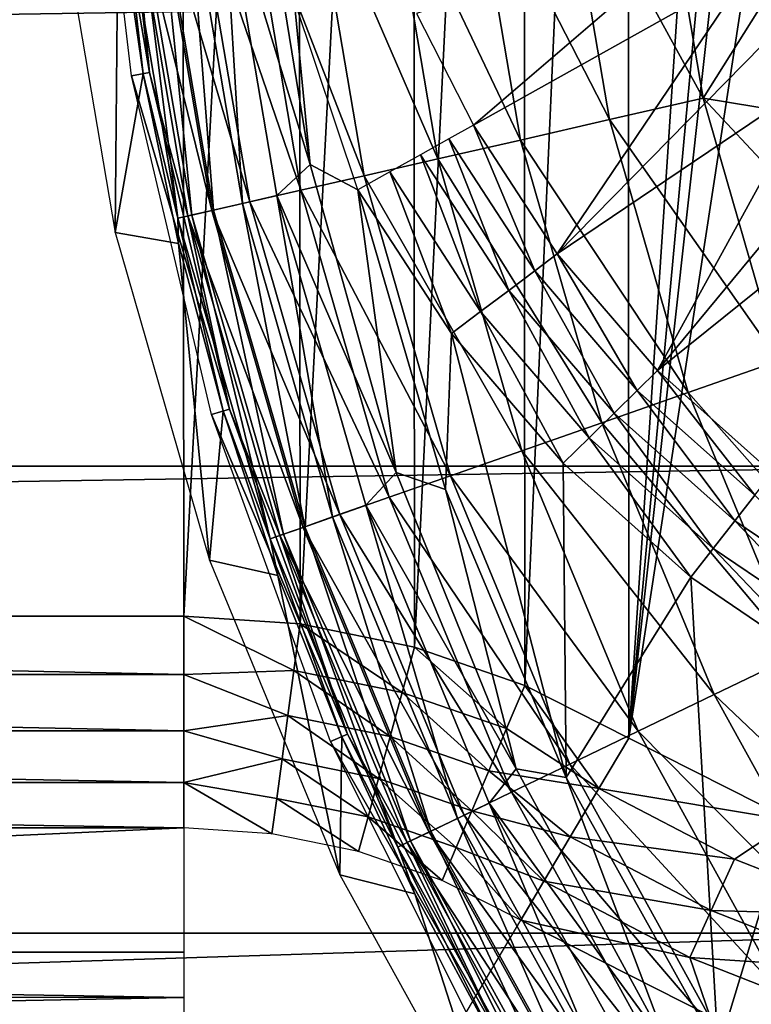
# Model space of a CAD drawing. Header units: millimetres. Extents: x -60 to 60, y -60 to 60.
# Tile 271 of 367: x 36.83 to 38.79, y -3.87 to -1.24. Entities that reach past the tile are written whole.
import ezdxf

# ---------------------------------------------------------------- set-up
doc = ezdxf.new("R2010")
doc.units = ezdxf.units.MM
doc.header["$LTSCALE"] = 81.481481
for name, color, linetype in [('103', 7, 'CONTINUOUS'), ('132', 7, 'CONTINUOUS'), ('14', 7, 'CONTINUOUS'), ('15', 7, 'CONTINUOUS'), ('157', 7, 'CONTINUOUS'), ('163', 7, 'CONTINUOUS'), ('216', 7, 'CONTINUOUS'), ('275', 7, 'CONTINUOUS'), ('323', 7, 'CONTINUOUS'), ('39', 7, 'CONTINUOUS'), ('48', 7, 'CONTINUOUS'), ('49', 7, 'CONTINUOUS'), ('5', 7, 'CONTINUOUS'), ('50', 7, 'CONTINUOUS'), ('87', 7, 'CONTINUOUS'), ('90', 7, 'CONTINUOUS')]:
    doc.layers.add(name, color=color, linetype=linetype)

msp = doc.modelspace()

# ---------------------------------------------------------------- linework, layer by layer
at = {"layer": '103', "color": 7, "linetype": 'Continuous', "true_color": 0xf5f5f5}
for points in [[(37.6073, -1.6247, 2.0123), (37.472, -0.7919, 2.0123), (37.3744, -0.8592, 2.0485), (37.6073, -1.6247, 2.0123)], [(37.472, -0.7919, 2.0123), (37.6073, -1.6247, 2.0123), (37.5646, -1.1838, 2.0049), (37.472, -0.7919, 2.0123)], [(37.4267, -1.7286, 2.1069), (37.3744, -0.8592, 2.0485), (37.2808, -0.8697, 2.1069), (37.4267, -1.7286, 2.1069)], [(37.5185, -1.7076, 2.0485), (37.3744, -0.8592, 2.0485), (37.4267, -1.7286, 2.1069), (37.5185, -1.7076, 2.0485)], [(37.5185, -1.7076, 2.0485), (37.6073, -1.6247, 2.0123), (37.3744, -0.8592, 2.0485), (37.5185, -1.7076, 2.0485)], [(37.0948, -0.924, 2.4913), (37.1619, -1.3821, 2.4913), (37.105, -0.8896, 2.382), (37.0948, -0.924, 2.4913)], [(37.2542, -1.7679, 2.382), (37.1427, -0.8853, 2.2779), (37.105, -0.8896, 2.382), (37.2542, -1.7679, 2.382)], [(37.1619, -1.3821, 2.4913), (37.2542, -1.7679, 2.382), (37.105, -0.8896, 2.382), (37.1619, -1.3821, 2.4913)], [(37.2912, -1.7595, 2.2779), (37.2022, -0.8786, 2.1846), (37.1427, -0.8853, 2.2779), (37.2912, -1.7595, 2.2779)], [(37.2912, -1.7595, 2.2779), (37.1427, -0.8853, 2.2779), (37.2542, -1.7679, 2.382), (37.2912, -1.7595, 2.2779)], [(37.3496, -1.7461, 2.1846), (37.2808, -0.8697, 2.1069), (37.2022, -0.8786, 2.1846), (37.3496, -1.7461, 2.1846)], [(37.3496, -1.7461, 2.1846), (37.2022, -0.8786, 2.1846), (37.2912, -1.7595, 2.2779), (37.3496, -1.7461, 2.1846)], [(37.4267, -1.7286, 2.1069), (37.2808, -0.8697, 2.1069), (37.3496, -1.7461, 2.1846), (37.4267, -1.7286, 2.1069)], [(37.6073, -1.6247, 2.0123), (37.7354, -1.6923, 2), (37.5646, -1.1838, 2.0049), (37.6073, -1.6247, 2.0123)], [(37.1619, -1.3821, 2.4913), (37.2555, -1.8355, 2.4913), (37.2542, -1.7679, 2.382), (37.1619, -1.3821, 2.4913)], [(37.8373, -2.447, 2.0123), (37.6073, -1.6247, 2.0123), (37.5185, -1.7076, 2.0485), (37.8373, -2.447, 2.0123)], [(37.7354, -1.6923, 2), (37.6073, -1.6247, 2.0123), (37.8373, -2.447, 2.0123), (37.7354, -1.6923, 2)], [(37.6678, -2.5656, 2.1069), (37.5185, -1.7076, 2.0485), (37.4267, -1.7286, 2.1069), (37.6678, -2.5656, 2.1069)], [(37.7567, -2.5345, 2.0485), (37.5185, -1.7076, 2.0485), (37.6678, -2.5656, 2.1069), (37.7567, -2.5345, 2.0485)], [(37.7567, -2.5345, 2.0485), (37.8373, -2.447, 2.0123), (37.5185, -1.7076, 2.0485), (37.7567, -2.5345, 2.0485)], [(37.9696, -2.4924, 2), (37.7354, -1.6923, 2), (37.8373, -2.447, 2.0123), (37.9696, -2.4924, 2)], [(37.5933, -2.5917, 2.1846), (37.4267, -1.7286, 2.1069), (37.3496, -1.7461, 2.1846), (37.5933, -2.5917, 2.1846)], [(37.6678, -2.5656, 2.1069), (37.4267, -1.7286, 2.1069), (37.5933, -2.5917, 2.1846), (37.6678, -2.5656, 2.1069)], [(37.5009, -2.6241, 2.382), (37.2912, -1.7595, 2.2779), (37.2542, -1.7679, 2.382), (37.5009, -2.6241, 2.382)], [(37.5367, -2.6115, 2.2779), (37.3496, -1.7461, 2.1846), (37.2912, -1.7595, 2.2779), (37.5367, -2.6115, 2.2779)], [(37.5367, -2.6115, 2.2779), (37.2912, -1.7595, 2.2779), (37.5009, -2.6241, 2.382), (37.5367, -2.6115, 2.2779)], [(37.5933, -2.5917, 2.1846), (37.3496, -1.7461, 2.1846), (37.5367, -2.6115, 2.2779), (37.5933, -2.5917, 2.1846)], [(37.2555, -1.8355, 2.4913), (37.3753, -2.2827, 2.4913), (37.2542, -1.7679, 2.382), (37.2555, -1.8355, 2.4913)], [(37.3753, -2.2827, 2.4913), (37.5009, -2.6241, 2.382), (37.2542, -1.7679, 2.382), (37.3753, -2.2827, 2.4913)], [(37.3753, -2.2827, 2.4913), (37.521, -2.7221, 2.4913), (37.5009, -2.6241, 2.382), (37.3753, -2.2827, 2.4913)], [(38.1585, -3.2382, 2.0123), (37.8373, -2.447, 2.0123), (37.7567, -2.5345, 2.0485), (38.1585, -3.2382, 2.0123)], [(37.9696, -2.4924, 2), (37.8373, -2.447, 2.0123), (38.1585, -3.2382, 2.0123), (37.9696, -2.4924, 2)], [(38.2917, -3.2614, 2), (37.9696, -2.4924, 2), (38.1585, -3.2382, 2.0123), (38.2917, -3.2614, 2)], [(38.0012, -3.3704, 2.1069), (37.7567, -2.5345, 2.0485), (37.6678, -2.5656, 2.1069), (38.0012, -3.3704, 2.1069)], [(38.0861, -3.3296, 2.0485), (37.7567, -2.5345, 2.0485), (38.0012, -3.3704, 2.1069), (38.0861, -3.3296, 2.0485)], [(38.0861, -3.3296, 2.0485), (38.1585, -3.2382, 2.0123), (37.7567, -2.5345, 2.0485), (38.0861, -3.3296, 2.0485)], [(37.93, -3.4047, 2.1846), (37.6678, -2.5656, 2.1069), (37.5933, -2.5917, 2.1846), (37.93, -3.4047, 2.1846)], [(38.0012, -3.3704, 2.1069), (37.6678, -2.5656, 2.1069), (37.93, -3.4047, 2.1846), (38.0012, -3.3704, 2.1069)], [(37.876, -3.4307, 2.2779), (37.5933, -2.5917, 2.1846), (37.5367, -2.6115, 2.2779), (37.876, -3.4307, 2.2779)], [(37.93, -3.4047, 2.1846), (37.5933, -2.5917, 2.1846), (37.876, -3.4307, 2.2779), (37.93, -3.4047, 2.1846)], [(37.8418, -3.4472, 2.382), (37.5367, -2.6115, 2.2779), (37.5009, -2.6241, 2.382), (37.8418, -3.4472, 2.382)], [(37.521, -2.7221, 2.4913), (37.6919, -3.1524, 2.4913), (37.5009, -2.6241, 2.382), (37.521, -2.7221, 2.4913)], [(37.6919, -3.1524, 2.4913), (37.8418, -3.4472, 2.382), (37.5009, -2.6241, 2.382), (37.6919, -3.1524, 2.4913)], [(37.876, -3.4307, 2.2779), (37.5367, -2.6115, 2.2779), (37.8418, -3.4472, 2.382), (37.876, -3.4307, 2.2779)], [(37.6919, -3.1524, 2.4913), (37.8876, -3.572, 2.4913), (37.8418, -3.4472, 2.382), (37.6919, -3.1524, 2.4913)], [(38.5668, -3.9882, 2.0123), (38.1585, -3.2382, 2.0123), (38.0861, -3.3296, 2.0485), (38.5668, -3.9882, 2.0123)], [(38.2917, -3.2614, 2), (38.1585, -3.2382, 2.0123), (38.5668, -3.9882, 2.0123), (38.2917, -3.2614, 2)], [(38.6975, -3.9896, 2), (38.2917, -3.2614, 2), (38.5668, -3.9882, 2.0123), (38.6975, -3.9896, 2)], [(38.4226, -4.1329, 2.1069), (38.0861, -3.3296, 2.0485), (38.0012, -3.3704, 2.1069), (38.4226, -4.1329, 2.1069)], [(38.5023, -4.0828, 2.0485), (38.0861, -3.3296, 2.0485), (38.4226, -4.1329, 2.1069), (38.5023, -4.0828, 2.0485)], [(38.5023, -4.0828, 2.0485), (38.5668, -3.9882, 2.0123), (38.0861, -3.3296, 2.0485), (38.5023, -4.0828, 2.0485)], [(38.3557, -4.1749, 2.1846), (38.0012, -3.3704, 2.1069), (37.93, -3.4047, 2.1846), (38.3557, -4.1749, 2.1846)], [(38.4226, -4.1329, 2.1069), (38.0012, -3.3704, 2.1069), (38.3557, -4.1749, 2.1846), (38.4226, -4.1329, 2.1069)], [(38.3049, -4.2068, 2.2779), (37.93, -3.4047, 2.1846), (37.876, -3.4307, 2.2779), (38.3049, -4.2068, 2.2779)], [(38.3557, -4.1749, 2.1846), (37.93, -3.4047, 2.1846), (38.3049, -4.2068, 2.2779), (38.3557, -4.1749, 2.1846)], [(38.2728, -4.227, 2.382), (37.876, -3.4307, 2.2779), (37.8418, -3.4472, 2.382), (38.2728, -4.227, 2.382)], [(38.3049, -4.2068, 2.2779), (37.876, -3.4307, 2.2779), (38.2728, -4.227, 2.382), (38.3049, -4.2068, 2.2779)], [(37.8876, -3.572, 2.4913), (38.1073, -3.9795, 2.4913), (37.8418, -3.4472, 2.382), (37.8876, -3.572, 2.4913)], [(38.1073, -3.9795, 2.4913), (38.2728, -4.227, 2.382), (37.8418, -3.4472, 2.382), (38.1073, -3.9795, 2.4913)]]:
    msp.add_3dface(points, dxfattribs=at)
at = {"layer": '132', "color": 7, "linetype": 'Continuous', "true_color": 0xf5f5f5}
for points in [[(37.8916, -1.2212, 1.8584), (38.0437, -1.5192, 1.8536), (38.699, -0.9574, 1.0134), (37.8916, -1.2212, 1.8584)], [(38.699, -0.9574, 1.0134), (38.0437, -1.5192, 1.8536), (38.7769, -1.109, 1.0134), (38.699, -0.9574, 1.0134)], [(38.0437, -1.5192, 1.8536), (38.268, -1.8632, 1.8536), (38.7769, -1.109, 1.0134), (38.0437, -1.5192, 1.8536)], [(38.7769, -1.109, 1.0134), (38.268, -1.8632, 1.8536), (38.866, -1.2544, 1.0134), (38.7769, -1.109, 1.0134)], [(38.866, -1.2544, 1.0134), (38.268, -1.8632, 1.8536), (38.9657, -1.3926, 1.0134), (38.866, -1.2544, 1.0134)], [(38.268, -1.8632, 1.8536), (38.5357, -2.1746, 1.8536), (38.9657, -1.3926, 1.0134), (38.268, -1.8632, 1.8536)], [(38.9657, -1.3926, 1.0134), (38.5357, -2.1746, 1.8536), (39.0756, -1.5229, 1.0134), (38.9657, -1.3926, 1.0134)], [(39.0756, -1.5229, 1.0134), (38.5357, -2.1746, 1.8536), (39.1949, -1.6446, 1.0134), (39.0756, -1.5229, 1.0134)], [(38.5357, -2.1746, 1.8536), (38.8421, -2.4479, 1.8536), (39.1949, -1.6446, 1.0134), (38.5357, -2.1746, 1.8536)]]:
    msp.add_3dface(points, dxfattribs=at)
at = {"layer": '14', "color": 7, "linetype": 'Continuous', "true_color": 0xf5f5f5}
for points in [[(30, -3.7274, -3.2343), (30, -3.396, -3.5657), (37.2701, -3.396, -3.5657), (30, -3.7274, -3.2343)], [(30, -3.7274, -3.2343), (37.2701, -3.396, -3.5657), (37.2701, -3.7274, -3.2343), (30, -3.7274, -3.2343)]]:
    msp.add_3dface(points, dxfattribs=at)
at = {"layer": '15', "color": 7, "linetype": 'Continuous', "true_color": 0xf5f5f5}
msp.add_3dface([(38.1703, -3.6427, -3.5657), (38.6753, -3.898, -3.5657), (38.0014, -3.9278, -3.2343), (38.1703, -3.6427, -3.5657)], dxfattribs=at)
at = {"layer": '157', "color": 7, "linetype": 'Continuous', "true_color": 0xf5f5f5}
for points in [[(38.0437, -1.5192, 1.8536), (37.9778, -1.5562, 1.9156), (38.2075, -1.9086, 1.9156), (38.0437, -1.5192, 1.8536)], [(38.268, -1.8632, 1.8536), (38.0437, -1.5192, 1.8536), (38.2075, -1.9086, 1.9156), (38.268, -1.8632, 1.8536)], [(37.9023, -1.5986, 1.9619), (38.1383, -1.9605, 1.9619), (37.9778, -1.5562, 1.9156), (37.9023, -1.5986, 1.9619)], [(37.9778, -1.5562, 1.9156), (38.1383, -1.9605, 1.9619), (38.2075, -1.9086, 1.9156), (37.9778, -1.5562, 1.9156)], [(37.8205, -1.6445, 1.9904), (38.0632, -2.0169, 1.9904), (37.9023, -1.5986, 1.9619), (37.8205, -1.6445, 1.9904)], [(37.9023, -1.5986, 1.9619), (38.0632, -2.0169, 1.9904), (38.1383, -1.9605, 1.9619), (37.9023, -1.5986, 1.9619)], [(37.7354, -1.6923, 2), (37.9851, -2.0754, 2), (37.8205, -1.6445, 1.9904), (37.7354, -1.6923, 2)], [(37.8205, -1.6445, 1.9904), (37.9851, -2.0754, 2), (38.0632, -2.0169, 1.9904), (37.8205, -1.6445, 1.9904)], [(38.268, -1.8632, 1.8536), (38.2075, -1.9086, 1.9156), (38.4817, -2.2276, 1.9156), (38.268, -1.8632, 1.8536)], [(38.5357, -2.1746, 1.8536), (38.268, -1.8632, 1.8536), (38.4817, -2.2276, 1.9156), (38.5357, -2.1746, 1.8536)], [(38.1383, -1.9605, 1.9619), (38.42, -2.2882, 1.9619), (38.2075, -1.9086, 1.9156), (38.1383, -1.9605, 1.9619)], [(38.2075, -1.9086, 1.9156), (38.42, -2.2882, 1.9619), (38.4817, -2.2276, 1.9156), (38.2075, -1.9086, 1.9156)], [(38.0632, -2.0169, 1.9904), (38.353, -2.354, 1.9904), (38.1383, -1.9605, 1.9619), (38.0632, -2.0169, 1.9904)], [(38.1383, -1.9605, 1.9619), (38.353, -2.354, 1.9904), (38.42, -2.2882, 1.9619), (38.1383, -1.9605, 1.9619)], [(37.9851, -2.0754, 2), (38.2834, -2.4222, 2), (38.0632, -2.0169, 1.9904), (37.9851, -2.0754, 2)], [(38.0632, -2.0169, 1.9904), (38.2834, -2.4222, 2), (38.353, -2.354, 1.9904), (38.0632, -2.0169, 1.9904)], [(38.5357, -2.1746, 1.8536), (38.4817, -2.2276, 1.9156), (38.7957, -2.5075, 1.9156), (38.5357, -2.1746, 1.8536)], [(38.8421, -2.4479, 1.8536), (38.5357, -2.1746, 1.8536), (38.7957, -2.5075, 1.9156), (38.8421, -2.4479, 1.8536)], [(38.42, -2.2882, 1.9619), (38.7425, -2.5758, 1.9619), (38.4817, -2.2276, 1.9156), (38.42, -2.2882, 1.9619)], [(38.4817, -2.2276, 1.9156), (38.7425, -2.5758, 1.9619), (38.7957, -2.5075, 1.9156), (38.4817, -2.2276, 1.9156)], [(38.353, -2.354, 1.9904), (38.6848, -2.6498, 1.9904), (38.42, -2.2882, 1.9619), (38.353, -2.354, 1.9904)], [(38.42, -2.2882, 1.9619), (38.6848, -2.6498, 1.9904), (38.7425, -2.5758, 1.9619), (38.42, -2.2882, 1.9619)], [(38.2834, -2.4222, 2), (38.6248, -2.7267, 2), (38.353, -2.354, 1.9904), (38.2834, -2.4222, 2)], [(38.353, -2.354, 1.9904), (38.6248, -2.7267, 2), (38.6848, -2.6498, 1.9904), (38.353, -2.354, 1.9904)], [(38.7425, -2.5758, 1.9619), (39.1001, -2.8182, 1.9619), (38.7957, -2.5075, 1.9156), (38.7425, -2.5758, 1.9619)], [(38.6848, -2.6498, 1.9904), (39.0527, -2.8993, 1.9904), (38.7425, -2.5758, 1.9619), (38.6848, -2.6498, 1.9904)], [(38.7425, -2.5758, 1.9619), (39.0527, -2.8993, 1.9904), (39.1001, -2.8182, 1.9619), (38.7425, -2.5758, 1.9619)], [(38.6248, -2.7267, 2), (39.0034, -2.9835, 2), (38.6848, -2.6498, 1.9904), (38.6248, -2.7267, 2)], [(38.6848, -2.6498, 1.9904), (39.0034, -2.9835, 2), (39.0527, -2.8993, 1.9904), (38.6848, -2.6498, 1.9904)]]:
    msp.add_3dface(points, dxfattribs=at)
at = {"layer": '163', "color": 7, "linetype": 'Continuous', "true_color": 0xf5f5f5}
msp.add_3dface([(38.7769, -1.109, 1.0134), (38.866, -1.2544, 1.0134), (38.8303, -1.0809, 0.9404), (38.7769, -1.109, 1.0134)], dxfattribs=at)
at = {"layer": '216', "color": 151, "linetype": 'Continuous', "true_color": 0x7dbfed}
for points in [[(37.0716, -0.4618, 16.8297), (37.1788, -1.3791, 16.8297), (37.0221, -0.4647, 13.9913), (37.0716, -0.4618, 16.8297)], [(37.0221, -0.4647, 13.9913), (37.1788, -1.3791, 16.8297), (37.13, -1.3877, 13.9913), (37.0221, -0.4647, 13.9913)], [(37.1788, -1.3791, 16.8297), (37.3918, -2.2778, 16.8297), (37.13, -1.3877, 13.9913), (37.1788, -1.3791, 16.8297)], [(37.13, -1.3877, 13.9913), (37.3918, -2.2778, 16.8297), (37.3443, -2.292, 13.9913), (37.13, -1.3877, 13.9913)], [(37.3918, -2.2778, 16.8297), (37.7076, -3.1456, 16.8297), (37.3443, -2.292, 13.9913), (37.3918, -2.2778, 16.8297)], [(37.3443, -2.292, 13.9913), (37.7076, -3.1456, 16.8297), (37.6621, -3.1652, 13.9913), (37.3443, -2.292, 13.9913)], [(37.7076, -3.1456, 16.8297), (38.1221, -3.9709, 16.8297), (37.6621, -3.1652, 13.9913), (37.7076, -3.1456, 16.8297)], [(37.6621, -3.1652, 13.9913), (38.1221, -3.9709, 16.8297), (38.0792, -3.9957, 13.9913), (37.6621, -3.1652, 13.9913)]]:
    msp.add_3dface(points, dxfattribs=at)
at = {"layer": '275', "color": 151, "linetype": 'Continuous', "true_color": 0x7dbfed}
for points in [[(37.1788, -1.3791, 16.8297), (37.0716, -0.4618, 16.8297), (37.1326, -0.8864, 17.0902), (37.1788, -1.3791, 16.8297)], [(38.658, -1.4475, 18.4795), (38.2804, -0.7571, 18.4185), (38.5358, -0.7283, 18.4795), (38.658, -1.4475, 18.4795)], [(38.8601, -1.1252, 18.5), (38.658, -1.4475, 18.4795), (38.5358, -0.7283, 18.4795), (38.8601, -1.1252, 18.5)], [(38.4075, -1.5047, 18.4185), (38.0376, -0.7845, 18.3185), (38.2804, -0.7571, 18.4185), (38.4075, -1.5047, 18.4185)], [(38.4075, -1.5047, 18.4185), (38.2804, -0.7571, 18.4185), (38.658, -1.4475, 18.4795), (38.4075, -1.5047, 18.4185)], [(38.1692, -1.5591, 18.3185), (37.8131, -0.8098, 18.1818), (38.0376, -0.7845, 18.3185), (38.1692, -1.5591, 18.3185)], [(38.1692, -1.5591, 18.3185), (38.0376, -0.7845, 18.3185), (38.4075, -1.5047, 18.4185), (38.1692, -1.5591, 18.3185)], [(37.9489, -1.6094, 18.1818), (37.6123, -0.8324, 18.0118), (37.8131, -0.8098, 18.1818), (37.9489, -1.6094, 18.1818)], [(37.9489, -1.6094, 18.1818), (37.8131, -0.8098, 18.1818), (38.1692, -1.5591, 18.3185), (37.9489, -1.6094, 18.1818)], [(37.752, -1.6543, 18.0118), (37.4401, -0.8518, 17.8125), (37.6123, -0.8324, 18.0118), (37.752, -1.6543, 18.0118)], [(37.752, -1.6543, 18.0118), (37.6123, -0.8324, 18.0118), (37.9489, -1.6094, 18.1818), (37.752, -1.6543, 18.0118)], [(37.4462, -1.7241, 17.5888), (37.1973, -0.8791, 17.3461), (37.3007, -0.8675, 17.5888), (37.4462, -1.7241, 17.5888)], [(37.583, -1.6929, 17.8125), (37.3007, -0.8675, 17.5888), (37.4401, -0.8518, 17.8125), (37.583, -1.6929, 17.8125)], [(37.4462, -1.7241, 17.5888), (37.3007, -0.8675, 17.5888), (37.583, -1.6929, 17.8125), (37.4462, -1.7241, 17.5888)], [(37.583, -1.6929, 17.8125), (37.4401, -0.8518, 17.8125), (37.752, -1.6543, 18.0118), (37.583, -1.6929, 17.8125)], [(37.3448, -1.7472, 17.3461), (37.1326, -0.8864, 17.0902), (37.1973, -0.8791, 17.3461), (37.3448, -1.7472, 17.3461)], [(37.2813, -1.7617, 17.0902), (37.1326, -0.8864, 17.0902), (37.3448, -1.7472, 17.3461), (37.2813, -1.7617, 17.0902)], [(37.2813, -1.7617, 17.0902), (37.1788, -1.3791, 16.8297), (37.1326, -0.8864, 17.0902), (37.2813, -1.7617, 17.0902)], [(37.3448, -1.7472, 17.3461), (37.1973, -0.8791, 17.3461), (37.4462, -1.7241, 17.5888), (37.3448, -1.7472, 17.3461)], [(38.8601, -1.1252, 18.5), (38.9393, -1.4939, 18.5), (38.658, -1.4475, 18.4795), (38.8601, -1.1252, 18.5)], [(37.3918, -2.2778, 16.8297), (37.1788, -1.3791, 16.8297), (37.2813, -1.7617, 17.0902), (37.3918, -2.2778, 16.8297)], [(38.8599, -2.1485, 18.4795), (38.4075, -1.5047, 18.4185), (38.658, -1.4475, 18.4795), (38.8599, -2.1485, 18.4795)], [(38.9393, -1.4939, 18.5), (39.0405, -1.8571, 18.5), (38.658, -1.4475, 18.4795), (38.9393, -1.4939, 18.5)], [(39.0405, -1.8571, 18.5), (38.8599, -2.1485, 18.4795), (38.658, -1.4475, 18.4795), (39.0405, -1.8571, 18.5)], [(38.6174, -2.2334, 18.4185), (38.1692, -1.5591, 18.3185), (38.4075, -1.5047, 18.4185), (38.6174, -2.2334, 18.4185)], [(38.6174, -2.2334, 18.4185), (38.4075, -1.5047, 18.4185), (38.8599, -2.1485, 18.4795), (38.6174, -2.2334, 18.4185)], [(38.3867, -2.3141, 18.3185), (37.9489, -1.6094, 18.1818), (38.1692, -1.5591, 18.3185), (38.3867, -2.3141, 18.3185)], [(38.3867, -2.3141, 18.3185), (38.1692, -1.5591, 18.3185), (38.6174, -2.2334, 18.4185), (38.3867, -2.3141, 18.3185)], [(38.1735, -2.3887, 18.1818), (37.752, -1.6543, 18.0118), (37.9489, -1.6094, 18.1818), (38.1735, -2.3887, 18.1818)], [(38.1735, -2.3887, 18.1818), (37.9489, -1.6094, 18.1818), (38.3867, -2.3141, 18.3185), (38.1735, -2.3887, 18.1818)], [(37.9828, -2.4554, 18.0118), (37.583, -1.6929, 17.8125), (37.752, -1.6543, 18.0118), (37.9828, -2.4554, 18.0118)], [(37.9828, -2.4554, 18.0118), (37.752, -1.6543, 18.0118), (38.1735, -2.3887, 18.1818), (37.9828, -2.4554, 18.0118)], [(37.8192, -2.5127, 17.8125), (37.4462, -1.7241, 17.5888), (37.583, -1.6929, 17.8125), (37.8192, -2.5127, 17.8125)], [(37.8192, -2.5127, 17.8125), (37.583, -1.6929, 17.8125), (37.9828, -2.4554, 18.0118), (37.8192, -2.5127, 17.8125)], [(37.6868, -2.559, 17.5888), (37.3448, -1.7472, 17.3461), (37.4462, -1.7241, 17.5888), (37.6868, -2.559, 17.5888)], [(37.6868, -2.559, 17.5888), (37.4462, -1.7241, 17.5888), (37.8192, -2.5127, 17.8125), (37.6868, -2.559, 17.5888)], [(37.5886, -2.5934, 17.3461), (37.2813, -1.7617, 17.0902), (37.3448, -1.7472, 17.3461), (37.5886, -2.5934, 17.3461)], [(37.5886, -2.5934, 17.3461), (37.3448, -1.7472, 17.3461), (37.6868, -2.559, 17.5888), (37.5886, -2.5934, 17.3461)], [(37.5271, -2.6149, 17.0902), (37.2813, -1.7617, 17.0902), (37.5886, -2.5934, 17.3461), (37.5271, -2.6149, 17.0902)], [(37.5271, -2.6149, 17.0902), (37.3918, -2.2778, 16.8297), (37.2813, -1.7617, 17.0902), (37.5271, -2.6149, 17.0902)], [(39.1391, -2.8225, 18.4795), (38.6174, -2.2334, 18.4185), (38.8599, -2.1485, 18.4795), (39.1391, -2.8225, 18.4795)], [(38.9076, -2.934, 18.4185), (38.3867, -2.3141, 18.3185), (38.6174, -2.2334, 18.4185), (38.9076, -2.934, 18.4185)], [(38.9076, -2.934, 18.4185), (38.6174, -2.2334, 18.4185), (39.1391, -2.8225, 18.4795), (38.9076, -2.934, 18.4185)], [(37.7076, -3.1456, 16.8297), (37.3918, -2.2778, 16.8297), (37.5271, -2.6149, 17.0902), (37.7076, -3.1456, 16.8297)], [(38.6874, -3.04, 18.3185), (38.1735, -2.3887, 18.1818), (38.3867, -2.3141, 18.3185), (38.6874, -3.04, 18.3185)], [(38.6874, -3.04, 18.3185), (38.3867, -2.3141, 18.3185), (38.9076, -2.934, 18.4185), (38.6874, -3.04, 18.3185)], [(38.4838, -3.138, 18.1818), (37.9828, -2.4554, 18.0118), (38.1735, -2.3887, 18.1818), (38.4838, -3.138, 18.1818)], [(38.4838, -3.138, 18.1818), (38.1735, -2.3887, 18.1818), (38.6874, -3.04, 18.3185), (38.4838, -3.138, 18.1818)], [(38.3018, -3.2257, 18.0118), (37.8192, -2.5127, 17.8125), (37.9828, -2.4554, 18.0118), (38.3018, -3.2257, 18.0118)], [(38.3018, -3.2257, 18.0118), (37.9828, -2.4554, 18.0118), (38.4838, -3.138, 18.1818), (38.3018, -3.2257, 18.0118)], [(38.1457, -3.3009, 17.8125), (37.6868, -2.559, 17.5888), (37.8192, -2.5127, 17.8125), (38.1457, -3.3009, 17.8125)], [(38.1457, -3.3009, 17.8125), (37.8192, -2.5127, 17.8125), (38.3018, -3.2257, 18.0118), (38.1457, -3.3009, 17.8125)], [(38.0193, -3.3618, 17.5888), (37.5886, -2.5934, 17.3461), (37.6868, -2.559, 17.5888), (38.0193, -3.3618, 17.5888)], [(38.0193, -3.3618, 17.5888), (37.6868, -2.559, 17.5888), (38.1457, -3.3009, 17.8125), (38.0193, -3.3618, 17.5888)], [(37.9256, -3.4069, 17.3461), (37.5271, -2.6149, 17.0902), (37.5886, -2.5934, 17.3461), (37.9256, -3.4069, 17.3461)], [(37.9256, -3.4069, 17.3461), (37.5886, -2.5934, 17.3461), (38.0193, -3.3618, 17.5888), (37.9256, -3.4069, 17.3461)], [(37.8669, -3.4351, 17.0902), (37.5271, -2.6149, 17.0902), (37.9256, -3.4069, 17.3461), (37.8669, -3.4351, 17.0902)], [(37.8669, -3.4351, 17.0902), (37.7076, -3.1456, 16.8297), (37.5271, -2.6149, 17.0902), (37.8669, -3.4351, 17.0902)], [(39.2744, -3.5976, 18.4185), (38.6874, -3.04, 18.3185), (38.9076, -2.934, 18.4185), (39.2744, -3.5976, 18.4185)], [(39.0675, -3.7277, 18.3185), (38.4838, -3.138, 18.1818), (38.6874, -3.04, 18.3185), (39.0675, -3.7277, 18.3185)], [(39.0675, -3.7277, 18.3185), (38.6874, -3.04, 18.3185), (39.2744, -3.5976, 18.4185), (39.0675, -3.7277, 18.3185)], [(38.1221, -3.9709, 16.8297), (37.7076, -3.1456, 16.8297), (37.8669, -3.4351, 17.0902), (38.1221, -3.9709, 16.8297)], [(38.8762, -3.8479, 18.1818), (38.3018, -3.2257, 18.0118), (38.4838, -3.138, 18.1818), (38.8762, -3.8479, 18.1818)], [(38.8762, -3.8479, 18.1818), (38.4838, -3.138, 18.1818), (39.0675, -3.7277, 18.3185), (38.8762, -3.8479, 18.1818)], [(38.7051, -3.9554, 18.0118), (38.1457, -3.3009, 17.8125), (38.3018, -3.2257, 18.0118), (38.7051, -3.9554, 18.0118)], [(38.7051, -3.9554, 18.0118), (38.3018, -3.2257, 18.0118), (38.8762, -3.8479, 18.1818), (38.7051, -3.9554, 18.0118)], [(38.5584, -4.0475, 17.8125), (38.0193, -3.3618, 17.5888), (38.1457, -3.3009, 17.8125), (38.5584, -4.0475, 17.8125)], [(38.5584, -4.0475, 17.8125), (38.1457, -3.3009, 17.8125), (38.7051, -3.9554, 18.0118), (38.5584, -4.0475, 17.8125)], [(38.4395, -4.1222, 17.5888), (37.9256, -3.4069, 17.3461), (38.0193, -3.3618, 17.5888), (38.4395, -4.1222, 17.5888)], [(38.4395, -4.1222, 17.5888), (38.0193, -3.3618, 17.5888), (38.5584, -4.0475, 17.8125), (38.4395, -4.1222, 17.5888)], [(38.3515, -4.1775, 17.3461), (37.8669, -3.4351, 17.0902), (37.9256, -3.4069, 17.3461), (38.3515, -4.1775, 17.3461)], [(38.3515, -4.1775, 17.3461), (37.9256, -3.4069, 17.3461), (38.4395, -4.1222, 17.5888), (38.3515, -4.1775, 17.3461)], [(38.2963, -4.2122, 17.0902), (37.8669, -3.4351, 17.0902), (38.3515, -4.1775, 17.3461), (38.2963, -4.2122, 17.0902)], [(38.2963, -4.2122, 17.0902), (38.1221, -3.9709, 16.8297), (37.8669, -3.4351, 17.0902), (38.2963, -4.2122, 17.0902)], [(39.3455, -4.5093, 18.1818), (38.7051, -3.9554, 18.0118), (38.8762, -3.8479, 18.1818), (39.3455, -4.5093, 18.1818)]]:
    msp.add_3dface(points, dxfattribs=at)
at = {"layer": '323', "color": 151, "linetype": 'Continuous', "true_color": 0x7dbfed}
for points in [[(39.3913, -1.1829, 21.1397), (-39.3913, -1.1829, 21.1397), (-39.3964, -2.4301, 21.3569), (39.3913, -1.1829, 21.1397)], [(39.3964, -2.4301, 21.3569), (39.3913, -1.1829, 21.1397), (-39.3964, -2.4301, 21.3569), (39.3964, -2.4301, 21.3569)], [(39.3964, -2.4301, 21.3569), (-39.3964, -2.4301, 21.3569), (-39.3622, -3.6768, 21.574), (39.3964, -2.4301, 21.3569)], [(39.3622, -3.6768, 21.574), (39.3964, -2.4301, 21.3569), (-39.3622, -3.6768, 21.574), (39.3622, -3.6768, 21.574)], [(39.3622, -3.6768, 21.574), (-39.3622, -3.6768, 21.574), (-39.1759, -6.1635, 22.0071), (39.3622, -3.6768, 21.574)], [(39.1759, -6.1635, 22.0071), (39.3622, -3.6768, 21.574), (-39.1759, -6.1635, 22.0071), (39.1759, -6.1635, 22.0071)]]:
    msp.add_3dface(points, dxfattribs=at)
at = {"layer": '39', "color": 7, "linetype": 'Continuous', "true_color": 0xf5f5f5}
for points in [[(30, -3.8483, -3.135), (30, -3.7274, -3.2343), (37.2701, -3.8486, -3.1348), (30, -3.8483, -3.135)], [(30, -3.7274, -3.2343), (37.2701, -3.7274, -3.2343), (37.2701, -3.8486, -3.1348), (30, -3.7274, -3.2343)], [(30, -3.9868, -3.061), (30, -3.8483, -3.135), (37.2701, -3.8486, -3.1348), (30, -3.9868, -3.061)], [(37.2701, -3.9869, -3.0609), (30, -3.9868, -3.061), (37.2701, -3.8486, -3.1348), (37.2701, -3.9869, -3.0609)]]:
    msp.add_3dface(points, dxfattribs=at)
at = {"layer": '48', "color": 7, "linetype": 'Continuous', "true_color": 0xf5f5f5}
for points in [[(30, -2.9864, -3.7846), (30, -2.8303, -3.8), (37.2701, -2.9864, -3.7846), (30, -2.9864, -3.7846)], [(30, -2.8303, -3.8), (37.2701, -2.8303, -3.8), (37.2701, -2.9864, -3.7846), (30, -2.8303, -3.8)], [(37.2701, -3.1364, -3.7391), (30, -2.9864, -3.7846), (37.2701, -2.9864, -3.7846), (37.2701, -3.1364, -3.7391)], [(30, -3.1366, -3.739), (30, -2.9864, -3.7846), (37.2701, -3.1364, -3.7391), (30, -3.1366, -3.739)], [(37.2701, -3.2748, -3.6652), (30, -3.1366, -3.739), (37.2701, -3.1364, -3.7391), (37.2701, -3.2748, -3.6652)], [(30, -3.275, -3.665), (30, -3.1366, -3.739), (37.2701, -3.2748, -3.6652), (30, -3.275, -3.665)], [(37.2701, -3.396, -3.5657), (30, -3.275, -3.665), (37.2701, -3.2748, -3.6652), (37.2701, -3.396, -3.5657)], [(37.2701, -3.396, -3.5657), (30, -3.396, -3.5657), (30, -3.275, -3.665), (37.2701, -3.396, -3.5657)]]:
    msp.add_3dface(points, dxfattribs=at)
at = {"layer": '49', "color": 7, "linetype": 'Continuous', "true_color": 0xf5f5f5}
for points in [[(37.2701, -2.8303, -3.8), (37.581, -2.8511, -3.8), (37.5643, -2.9752, -3.7902), (37.2701, -2.8303, -3.8)], [(37.2701, -2.9864, -3.7846), (37.2701, -2.8303, -3.8), (37.5643, -2.9752, -3.7902), (37.2701, -2.9864, -3.7846)], [(37.581, -2.8511, -3.8), (37.8535, -3.034, -3.7902), (37.5643, -2.9752, -3.7902), (37.581, -2.8511, -3.8)], [(37.581, -2.8511, -3.8), (37.8866, -2.9133, -3.8), (37.8535, -3.034, -3.7902), (37.581, -2.8511, -3.8)], [(37.8866, -2.9133, -3.8), (38.1323, -3.1309, -3.7902), (37.8535, -3.034, -3.7902), (37.8866, -2.9133, -3.8)], [(37.8866, -2.9133, -3.8), (38.1812, -3.0157, -3.8), (38.1323, -3.1309, -3.7902), (37.8866, -2.9133, -3.8)], [(37.2701, -2.9864, -3.7846), (37.5643, -2.9752, -3.7902), (37.548, -3.0961, -3.7608), (37.2701, -2.9864, -3.7846)], [(37.2701, -3.1364, -3.7391), (37.2701, -2.9864, -3.7846), (37.548, -3.0961, -3.7608), (37.2701, -3.1364, -3.7391)], [(37.5643, -2.9752, -3.7902), (37.8212, -3.1517, -3.7608), (37.548, -3.0961, -3.7608), (37.5643, -2.9752, -3.7902)], [(37.8535, -3.034, -3.7902), (37.8212, -3.1517, -3.7608), (37.5643, -2.9752, -3.7902), (37.8535, -3.034, -3.7902)], [(38.1323, -3.1309, -3.7902), (38.1812, -3.0157, -3.8), (38.3791, -3.2903, -3.7846), (38.1323, -3.1309, -3.7902)], [(38.1812, -3.0157, -3.8), (38.4587, -3.156, -3.8), (38.3791, -3.2903, -3.7846), (38.1812, -3.0157, -3.8)], [(37.8535, -3.034, -3.7902), (38.0846, -3.2433, -3.7608), (37.8212, -3.1517, -3.7608), (37.8535, -3.034, -3.7902)], [(38.1323, -3.1309, -3.7902), (38.0846, -3.2433, -3.7608), (37.8535, -3.034, -3.7902), (38.1323, -3.1309, -3.7902)], [(37.2701, -3.1364, -3.7391), (37.548, -3.0961, -3.7608), (37.5326, -3.2111, -3.7128), (37.2701, -3.1364, -3.7391)], [(37.548, -3.0961, -3.7608), (37.7906, -3.2636, -3.7128), (37.5326, -3.2111, -3.7128), (37.548, -3.0961, -3.7608)], [(37.8212, -3.1517, -3.7608), (37.7906, -3.2636, -3.7128), (37.548, -3.0961, -3.7608), (37.8212, -3.1517, -3.7608)], [(37.2701, -3.2748, -3.6652), (37.2701, -3.1364, -3.7391), (37.5326, -3.2111, -3.7128), (37.2701, -3.2748, -3.6652)], [(37.8212, -3.1517, -3.7608), (38.0393, -3.35, -3.7128), (37.7906, -3.2636, -3.7128), (37.8212, -3.1517, -3.7608)], [(38.0846, -3.2433, -3.7608), (38.0393, -3.35, -3.7128), (37.8212, -3.1517, -3.7608), (38.0846, -3.2433, -3.7608)], [(38.0846, -3.2433, -3.7608), (38.1323, -3.1309, -3.7902), (38.3791, -3.2903, -3.7846), (38.0846, -3.2433, -3.7608)], [(37.2701, -3.2748, -3.6652), (37.5326, -3.2111, -3.7128), (37.5183, -3.3172, -3.6472), (37.2701, -3.2748, -3.6652)], [(37.5326, -3.2111, -3.7128), (37.7623, -3.3668, -3.6472), (37.5183, -3.3172, -3.6472), (37.5326, -3.2111, -3.7128)], [(37.7906, -3.2636, -3.7128), (37.7623, -3.3668, -3.6472), (37.5326, -3.2111, -3.7128), (37.7906, -3.2636, -3.7128)], [(38.0393, -3.35, -3.7128), (38.0846, -3.2433, -3.7608), (38.3025, -3.4195, -3.739), (38.0393, -3.35, -3.7128)], [(38.3025, -3.4195, -3.739), (38.0846, -3.2433, -3.7608), (38.3791, -3.2903, -3.7846), (38.3025, -3.4195, -3.739)], [(37.2701, -3.396, -3.5657), (37.2701, -3.2748, -3.6652), (37.5056, -3.4118, -3.5657), (37.2701, -3.396, -3.5657)], [(37.2701, -3.2748, -3.6652), (37.5183, -3.3172, -3.6472), (37.5056, -3.4118, -3.5657), (37.2701, -3.2748, -3.6652)], [(37.7906, -3.2636, -3.7128), (37.9974, -3.4485, -3.6472), (37.7623, -3.3668, -3.6472), (37.7906, -3.2636, -3.7128)], [(38.0393, -3.35, -3.7128), (37.9974, -3.4485, -3.6472), (37.7906, -3.2636, -3.7128), (38.0393, -3.35, -3.7128)], [(37.5183, -3.3172, -3.6472), (37.737, -3.4588, -3.5657), (37.5056, -3.4118, -3.5657), (37.5183, -3.3172, -3.6472)], [(37.7623, -3.3668, -3.6472), (37.737, -3.4588, -3.5657), (37.5183, -3.3172, -3.6472), (37.7623, -3.3668, -3.6472)], [(37.9974, -3.4485, -3.6472), (38.0393, -3.35, -3.7128), (38.232, -3.5386, -3.665), (37.9974, -3.4485, -3.6472)], [(38.232, -3.5386, -3.665), (38.0393, -3.35, -3.7128), (38.3025, -3.4195, -3.739), (38.232, -3.5386, -3.665)], [(37.7623, -3.3668, -3.6472), (37.9601, -3.5364, -3.5657), (37.737, -3.4588, -3.5657), (37.7623, -3.3668, -3.6472)], [(37.9974, -3.4485, -3.6472), (37.9601, -3.5364, -3.5657), (37.7623, -3.3668, -3.6472), (37.9974, -3.4485, -3.6472)], [(37.9974, -3.4485, -3.6472), (38.1703, -3.6427, -3.5657), (37.9601, -3.5364, -3.5657), (37.9974, -3.4485, -3.6472)], [(38.1703, -3.6427, -3.5657), (37.9974, -3.4485, -3.6472), (38.232, -3.5386, -3.665), (38.1703, -3.6427, -3.5657)]]:
    msp.add_3dface(points, dxfattribs=at)
at = {"layer": '5', "color": 7, "linetype": 'Continuous', "true_color": 0xf5f5f5}
for points in [[(38.4552, 3.154, -3.8), (38.8934, 3.3761, -3.8), (38.4587, -3.156, -3.8), (38.4552, 3.154, -3.8)], [(38.4587, -3.156, -3.8), (38.8934, 3.3761, -3.8), (38.75, 0, -3.8), (38.4587, -3.156, -3.8)], [(38.1768, 3.0129, -3.8), (38.4552, 3.154, -3.8), (38.1812, -3.0157, -3.8), (38.1768, 3.0129, -3.8)], [(38.1812, -3.0157, -3.8), (38.4552, 3.154, -3.8), (38.4587, -3.156, -3.8), (38.1812, -3.0157, -3.8)], [(37.8816, 2.9101, -3.8), (38.1768, 3.0129, -3.8), (37.8866, -2.9133, -3.8), (37.8816, 2.9101, -3.8)], [(37.8866, -2.9133, -3.8), (38.1768, 3.0129, -3.8), (38.1812, -3.0157, -3.8), (37.8866, -2.9133, -3.8)], [(37.5754, 2.8478, -3.8), (37.8816, 2.9101, -3.8), (37.581, -2.8511, -3.8), (37.5754, 2.8478, -3.8)], [(37.581, -2.8511, -3.8), (37.8816, 2.9101, -3.8), (37.8866, -2.9133, -3.8), (37.581, -2.8511, -3.8)], [(37.2645, 2.827, -3.8), (37.5754, 2.8478, -3.8), (37.2701, -2.8303, -3.8), (37.2645, 2.827, -3.8)], [(37.2701, -2.8303, -3.8), (37.5754, 2.8478, -3.8), (37.581, -2.8511, -3.8), (37.2701, -2.8303, -3.8)], [(37.2645, 2.827, -3.8), (30, -2.8303, -3.8), (31.1258, -0.65, -3.8), (37.2645, 2.827, -3.8)], [(30, -2.8303, -3.8), (37.2645, 2.827, -3.8), (37.2701, -2.8303, -3.8), (30, -2.8303, -3.8)], [(38.7746, -0.3129, -3.8), (38.4587, -3.156, -3.8), (38.75, 0, -3.8), (38.7746, -0.3129, -3.8)], [(38.8479, -0.618, -3.8), (38.4587, -3.156, -3.8), (38.7746, -0.3129, -3.8), (38.8479, -0.618, -3.8)], [(38.8962, -3.3772, -3.8), (38.4587, -3.156, -3.8), (38.8479, -0.618, -3.8), (38.8962, -3.3772, -3.8)]]:
    msp.add_3dface(points, dxfattribs=at)
at = {"layer": '50', "color": 7, "linetype": 'Continuous', "true_color": 0xf5f5f5}
for points in [[(38.4587, -3.156, -3.8), (38.8962, -3.3772, -3.8), (38.3791, -3.2903, -3.7846), (38.4587, -3.156, -3.8)], [(38.3025, -3.4195, -3.739), (38.3791, -3.2903, -3.7846), (38.7417, -3.4797, -3.7846), (38.3025, -3.4195, -3.739)], [(38.3791, -3.2903, -3.7846), (38.8962, -3.3772, -3.8), (38.7417, -3.4797, -3.7846), (38.3791, -3.2903, -3.7846)], [(38.7417, -3.4797, -3.7846), (38.8962, -3.3772, -3.8), (39.1223, -3.6294, -3.7846), (38.7417, -3.4797, -3.7846)], [(38.232, -3.5386, -3.665), (38.3025, -3.4195, -3.739), (38.6793, -3.6164, -3.739), (38.232, -3.5386, -3.665)], [(38.3025, -3.4195, -3.739), (38.7417, -3.4797, -3.7846), (38.6793, -3.6164, -3.739), (38.3025, -3.4195, -3.739)], [(38.7417, -3.4797, -3.7846), (39.1223, -3.6294, -3.7846), (38.6793, -3.6164, -3.739), (38.7417, -3.4797, -3.7846)], [(38.1703, -3.6427, -3.5657), (38.232, -3.5386, -3.665), (38.6219, -3.7423, -3.665), (38.1703, -3.6427, -3.5657)], [(38.232, -3.5386, -3.665), (38.6793, -3.6164, -3.739), (38.6219, -3.7423, -3.665), (38.232, -3.5386, -3.665)], [(38.6793, -3.6164, -3.739), (39.0749, -3.7719, -3.739), (38.6219, -3.7423, -3.665), (38.6793, -3.6164, -3.739)], [(38.6793, -3.6164, -3.739), (39.1223, -3.6294, -3.7846), (39.0749, -3.7719, -3.739), (38.6793, -3.6164, -3.739)], [(38.6753, -3.898, -3.5657), (38.1703, -3.6427, -3.5657), (38.6219, -3.7423, -3.665), (38.6753, -3.898, -3.5657)], [(38.6219, -3.7423, -3.665), (39.0749, -3.7719, -3.739), (39.0313, -3.9033, -3.665), (38.6219, -3.7423, -3.665)], [(38.6753, -3.898, -3.5657), (38.6219, -3.7423, -3.665), (39.0313, -3.9033, -3.665), (38.6753, -3.898, -3.5657)]]:
    msp.add_3dface(points, dxfattribs=at)
at = {"layer": '87', "color": 7, "linetype": 'Continuous', "true_color": 0xf5f5f5}
for points in [[(37.7354, -1.6923, 2), (37.9696, -2.4924, 2), (37.9851, -2.0754, 2), (37.7354, -1.6923, 2)], [(37.9696, -2.4924, 2), (38.2917, -3.2614, 2), (37.9851, -2.0754, 2), (37.9696, -2.4924, 2)], [(37.9851, -2.0754, 2), (38.2917, -3.2614, 2), (38.2834, -2.4222, 2), (37.9851, -2.0754, 2)], [(38.2834, -2.4222, 2), (38.2917, -3.2614, 2), (38.6248, -2.7267, 2), (38.2834, -2.4222, 2)], [(38.2917, -3.2614, 2), (38.6975, -3.9896, 2), (38.6248, -2.7267, 2), (38.2917, -3.2614, 2)], [(38.6248, -2.7267, 2), (38.6975, -3.9896, 2), (39.0034, -2.9835, 2), (38.6248, -2.7267, 2)], [(38.6975, -3.9896, 2), (39.1821, -4.668, 2), (39.0034, -2.9835, 2), (38.6975, -3.9896, 2)]]:
    msp.add_3dface(points, dxfattribs=at)
at = {"layer": '90', "color": 7, "linetype": 'Continuous', "true_color": 0xf5f5f5}
for points in [[(36.9346, -0.9088, 11.5087), (37.0871, -1.8061, 11.5087), (37.0948, -0.924, 2.4913), (36.9346, -0.9088, 11.5087)], [(37.0948, -0.924, 2.4913), (37.0871, -1.8061, 11.5087), (37.1619, -1.3821, 2.4913), (37.0948, -0.924, 2.4913)], [(37.1619, -1.3821, 2.4913), (37.0871, -1.8061, 11.5087), (37.2555, -1.8355, 2.4913), (37.1619, -1.3821, 2.4913)], [(37.0871, -1.8061, 11.5087), (37.339, -2.6807, 11.5087), (37.2555, -1.8355, 2.4913), (37.0871, -1.8061, 11.5087)], [(37.2555, -1.8355, 2.4913), (37.339, -2.6807, 11.5087), (37.3753, -2.2827, 2.4913), (37.2555, -1.8355, 2.4913)], [(37.3753, -2.2827, 2.4913), (37.339, -2.6807, 11.5087), (37.521, -2.7221, 2.4913), (37.3753, -2.2827, 2.4913)], [(37.339, -2.6807, 11.5087), (37.6874, -3.5216, 11.5087), (37.521, -2.7221, 2.4913), (37.339, -2.6807, 11.5087)], [(37.521, -2.7221, 2.4913), (37.6874, -3.5216, 11.5087), (37.6919, -3.1524, 2.4913), (37.521, -2.7221, 2.4913)], [(37.6919, -3.1524, 2.4913), (37.6874, -3.5216, 11.5087), (37.8876, -3.572, 2.4913), (37.6919, -3.1524, 2.4913)], [(37.6874, -3.5216, 11.5087), (38.1276, -4.3182, 11.5087), (37.8876, -3.572, 2.4913), (37.6874, -3.5216, 11.5087)], [(37.8876, -3.572, 2.4913), (38.1276, -4.3182, 11.5087), (38.1073, -3.9795, 2.4913), (37.8876, -3.572, 2.4913)]]:
    msp.add_3dface(points, dxfattribs=at)

doc.saveas('drawing.dxf')
